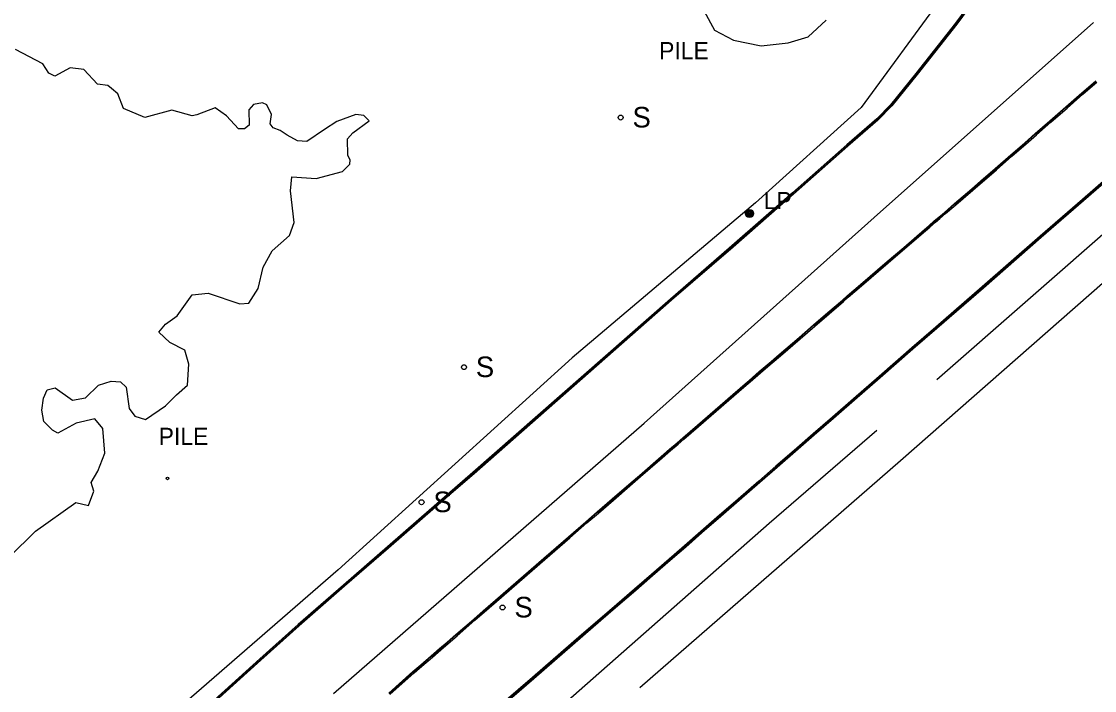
# Model space of a CAD drawing. Extents: x 368532 to 392481, y 10654822 to 10676899.
# Drawn here: x 374954.4 to 375267.5, y 10671450.4 to 10671645.4 of the extents above; entities that cross this region are included whole.
import ezdxf

# ---------------------------------------------------------------- set-up
doc = ezdxf.new("R2010")
doc.units = 0
for name, color, linetype in [('p_dtm stock pile', 7, 'Continuous'), ('p_road - paved curb', 7, 'Continuous'), ('p_road paint stripe', 7, 'Continuous'), ('p_structure constr area', 7, 'Continuous'), ('p_structure sign', 7, 'Continuous'), ('p_structure unidentified', 7, 'Continuous'), ('p_utility general pole', 7, 'Continuous')]:
    doc.layers.add(name, color=color, linetype=linetype)

msp = doc.modelspace()

# ---------------------------------------------------------------- linework, layer by layer
at = {"layer": 'p_dtm stock pile'}
for p, q in [((375153.57, 10671648.41), (375156.63, 10671642.92)), ((375183.98, 10671640.97), (375189.16, 10671645.76)), ((375156.63, 10671642.92), (375162.14, 10671639.95)), ((375162.14, 10671639.95), (375170.22, 10671638.28)), ((375170.22, 10671638.28), (375178.12, 10671639.16)), ((375178.12, 10671639.16), (375183.98, 10671640.97)), ((374960.66, 10671633.09), (374952.73, 10671637.29)), ((374962.37, 10671630.33), (374960.66, 10671633.09)), ((374964.16, 10671629.44), (374962.37, 10671630.33)), ((374968.6, 10671631.94), (374964.16, 10671629.44)), ((374972.6, 10671631.42), (374968.6, 10671631.94)), ((374976.6, 10671627.18), (374972.6, 10671631.42)), ((374979.6, 10671626.74), (374976.6, 10671627.18)), ((374980.74, 10671625.87), (374979.6, 10671626.74)), ((374982.55, 10671624.3), (374980.74, 10671625.87)), ((374984.22, 10671620.07), (374982.55, 10671624.3)), ((374990.45, 10671617.45), (374984.22, 10671620.07)), ((375010.95, 10671620.2), (375005.61, 10671618.21)), ((375014.27, 10671617.88), (375010.95, 10671620.2)), ((375022.08, 10671621.18), (375020.73, 10671619.68)), ((375024.72, 10671621.67), (375022.08, 10671621.18)), ((375026.04, 10671621.08), (375024.72, 10671621.67)), ((375027.37, 10671618.31), (375026.04, 10671621.08)), ((374998.25, 10671619.53), (374990.45, 10671617.45)), ((375004.18, 10671617.9), (374998.25, 10671619.53)), ((375005.61, 10671618.21), (375004.18, 10671617.9)), ((375017.76, 10671614.14), (375014.27, 10671617.88)), ((375020.73, 10671619.68), (375020.81, 10671615.16)), ((375027.03, 10671615.61), (375027.37, 10671618.31)), ((375051.94, 10671618.32), (375046.43, 10671616.25)), ((375054.34, 10671618.01), (375051.94, 10671618.32)), ((375055.85, 10671616.48), (375054.34, 10671618.01)), ((375019.54, 10671614.15), (375017.76, 10671614.14)), ((375020.81, 10671615.16), (375019.54, 10671614.15)), ((375027.86, 10671614.39), (375027.03, 10671615.61)), ((375029.94, 10671613.64), (375027.86, 10671614.39)), ((375042.79, 10671613.91), (375037.71, 10671610.42)), ((375046.43, 10671616.25), (375042.79, 10671613.91)), ((375051.07, 10671612.95), (375055.85, 10671616.48)), ((375031.95, 10671612.24), (375029.94, 10671613.64)), ((375034.92, 10671610.66), (375031.95, 10671612.24)), ((375037.71, 10671610.42), (375034.92, 10671610.66)), ((375049.59, 10671611.18), (375051.07, 10671612.95)), ((375049.67, 10671606.33), (375049.59, 10671611.18)), ((375050.3, 10671605.07), (375049.67, 10671606.33)), ((375050.21, 10671603.81), (375050.3, 10671605.07)), ((375040.38, 10671599.65), (375048.13, 10671601.67)), ((375048.13, 10671601.67), (375050.21, 10671603.81)), ((375032.96, 10671596.02), (375033.29, 10671600.13)), ((375033.29, 10671600.13), (375040.38, 10671599.65)), ((375033.95, 10671586.77), (375032.96, 10671596.02)), ((375032.58, 10671583.01), (375033.95, 10671586.77)), ((375027.54, 10671578.54), (375032.58, 10671583.01)), ((375024.91, 10671573.77), (375027.54, 10671578.54)), ((375023.51, 10671567.59), (375024.91, 10671573.77)), ((375020.74, 10671563.32), (375023.51, 10671567.59)), ((374999.84, 10671559.64), (375004.26, 10671565.71)), ((375004.26, 10671565.71), (375008.9, 10671566.19)), ((375008.9, 10671566.19), (375018.17, 10671563.1)), ((375018.17, 10671563.1), (375020.74, 10671563.32)), ((374996.47, 10671557.17), (374999.84, 10671559.64)), ((374994.5, 10671554.83), (374996.47, 10671557.17)), ((374997.72, 10671551.81), (374994.5, 10671554.83)), ((375002.1, 10671549.62), (374997.72, 10671551.81)), ((375003.23, 10671545.48), (375002.1, 10671549.62)), ((375002.87, 10671539.35), (375003.23, 10671545.48)), ((374961.9, 10671538.05), (374964.27, 10671538.66)), ((374964.27, 10671538.66), (374969.35, 10671535.04)), ((374973.11, 10671535.72), (374976.93, 10671539.42)), ((374976.93, 10671539.42), (374980.6, 10671540.58)), ((374980.6, 10671540.58), (374983.32, 10671540.39)), ((374983.32, 10671540.39), (374984.98, 10671538.84)), ((374984.98, 10671538.84), (374985.81, 10671532.61)), ((374999.61, 10671536.61), (375002.87, 10671539.35)), ((374960.39, 10671532.13), (374960.88, 10671535.65)), ((374960.88, 10671535.65), (374961.9, 10671538.05)), ((374969.35, 10671535.04), (374973.11, 10671535.72)), ((374996.42, 10671533.32), (374999.61, 10671536.61)), ((374985.81, 10671532.61), (374987.47, 10671530.35)), ((374990.6, 10671529.41), (374996.42, 10671533.32)), ((374960.96, 10671528.81), (374960.39, 10671532.13)), ((374975.82, 10671529.55), (374970.4, 10671528.35)), ((374978.16, 10671526.8), (374975.82, 10671529.55)), ((374987.47, 10671530.35), (374990.6, 10671529.41)), ((374963.46, 10671526.25), (374960.96, 10671528.81)), ((374965.04, 10671525.44), (374963.46, 10671526.25)), ((374970.4, 10671528.35), (374965.04, 10671525.44)), ((374978.77, 10671519.6), (374978.16, 10671526.8)), ((374976.73, 10671514.31), (374978.77, 10671519.6)), ((374974.8, 10671510.98), (374976.73, 10671514.31)), ((374975.57, 10671508.54), (374974.8, 10671510.98)), ((374973.99, 10671504.34), (374975.57, 10671508.54)), ((374958.54, 10671496.83), (374970.3, 10671505.21)), ((374970.3, 10671505.21), (374973.99, 10671504.34)), ((374950.95, 10671489.35), (374958.54, 10671496.83))]:
    msp.add_line(p, q, dxfattribs=at)
at = {"layer": 'p_road - paved curb'}
for p, q in [((375232.19, 10671652.07), (375226.87, 10671644.93)), ((375232.48, 10671651.88), (375227.15, 10671644.72)), ((375232.6, 10671651.79), (375227.27, 10671644.63)), ((375226.87, 10671644.93), (375215.31, 10671630.29)), ((375227.15, 10671644.72), (375215.58, 10671630.07)), ((375227.27, 10671644.63), (375215.7, 10671629.98)), ((375215.31, 10671630.29), (375207.93, 10671621.15)), ((375215.58, 10671630.07), (375208.2, 10671620.92)), ((375215.7, 10671629.98), (375208.31, 10671620.82)), ((375263.75, 10671624.57), (375267.82, 10671628.13)), ((375263.85, 10671624.46), (375267.92, 10671628.02)), ((375264.08, 10671624.19), (375268.15, 10671627.75)), ((375259.13, 10671620.54), (375263.75, 10671624.57)), ((375259.23, 10671620.43), (375263.85, 10671624.46)), ((375259.46, 10671620.16), (375264.08, 10671624.19)), ((375207.93, 10671621.15), (375203.95, 10671617.01)), ((375208.2, 10671620.92), (375204.19, 10671616.76)), ((375208.31, 10671620.82), (375204.29, 10671616.65)), ((375254.39, 10671616.4), (375259.13, 10671620.54)), ((375254.49, 10671616.29), (375259.23, 10671620.43)), ((375254.72, 10671616.02), (375259.46, 10671620.16)), ((375203.95, 10671617.01), (375195.2, 10671609.41)), ((375204.19, 10671616.76), (375195.43, 10671609.14)), ((375204.29, 10671616.65), (375195.53, 10671609.03)), ((375250.18, 10671612.75), (375254.39, 10671616.4)), ((375250.28, 10671612.64), (375254.49, 10671616.29)), ((375250.51, 10671612.37), (375254.72, 10671616.02)), ((375247.13, 10671610.07), (375250.18, 10671612.75)), ((375247.23, 10671609.96), (375250.28, 10671612.64)), ((375247.46, 10671609.69), (375250.51, 10671612.37)), ((375195.2, 10671609.41), (375179.32, 10671595.47)), ((375195.43, 10671609.14), (375179.55, 10671595.2)), ((375195.53, 10671609.03), (375179.65, 10671595.09)), ((375243.05, 10671606.52), (375247.13, 10671610.07)), ((375243.15, 10671606.41), (375247.23, 10671609.96)), ((375243.38, 10671606.14), (375247.46, 10671609.69)), ((375238.53, 10671602.56), (375243.05, 10671606.52)), ((375238.63, 10671602.45), (375243.15, 10671606.41)), ((375238.86, 10671602.18), (375243.38, 10671606.14)), ((375234.35, 10671598.96), (375238.53, 10671602.56)), ((375234.45, 10671598.85), (375238.63, 10671602.45)), ((375234.68, 10671598.58), (375238.86, 10671602.18)), ((375274.72, 10671602.92), (375263.92, 10671593.47)), ((375274.95, 10671602.65), (375264.15, 10671593.2)), ((375275.05, 10671602.54), (375264.25, 10671593.09)), ((375231.63, 10671596.62), (375234.35, 10671598.96)), ((375231.73, 10671596.51), (375234.45, 10671598.85)), ((375231.96, 10671596.24), (375234.68, 10671598.58)), ((375179.32, 10671595.47), (375161.7, 10671580)), ((375179.55, 10671595.2), (375161.93, 10671579.73)), ((375179.65, 10671595.09), (375162.03, 10671579.62)), ((375226.65, 10671592.34), (375231.63, 10671596.62)), ((375226.75, 10671592.23), (375231.73, 10671596.51)), ((375226.98, 10671591.96), (375231.96, 10671596.24)), ((375223.67, 10671589.77), (375226.65, 10671592.34)), ((375223.77, 10671589.66), (375226.75, 10671592.23)), ((375224, 10671589.39), (375226.98, 10671591.96)), ((375263.92, 10671593.47), (375251.62, 10671582.81)), ((375264.15, 10671593.2), (375251.85, 10671582.54)), ((375264.25, 10671593.09), (375251.95, 10671582.43)), ((375222.06, 10671588.39), (375223.67, 10671589.77)), ((375222.16, 10671588.28), (375223.77, 10671589.66)), ((375222.39, 10671588.01), (375224, 10671589.39)), ((375217.83, 10671584.76), (375219.09, 10671585.83)), ((375217.93, 10671584.65), (375219.19, 10671585.72)), ((375219.09, 10671585.83), (375220.73, 10671587.25)), ((375219.19, 10671585.72), (375220.83, 10671587.14)), ((375219.42, 10671585.45), (375221.06, 10671586.87)), ((375220.73, 10671587.25), (375222.06, 10671588.39)), ((375220.83, 10671587.14), (375222.16, 10671588.28)), ((375221.06, 10671586.87), (375222.39, 10671588.01)), ((375211.81, 10671579.57), (375217.83, 10671584.76)), ((375211.91, 10671579.46), (375217.93, 10671584.65)), ((375212.14, 10671579.19), (375218.16, 10671584.38)), ((375218.16, 10671584.38), (375219.42, 10671585.45)), ((375251.62, 10671582.81), (375234.71, 10671568.09)), ((375251.85, 10671582.54), (375234.94, 10671567.82)), ((375251.95, 10671582.43), (375235.04, 10671567.71)), ((375161.7, 10671580), (375143.78, 10671564.51)), ((375161.93, 10671579.73), (375144.01, 10671564.24)), ((375162.03, 10671579.62), (375144.11, 10671564.13)), ((375206.96, 10671575.4), (375211.81, 10671579.57)), ((375207.06, 10671575.29), (375211.91, 10671579.46)), ((375207.29, 10671575.02), (375212.14, 10671579.19)), ((375199.18, 10671568.71), (375206.96, 10671575.4)), ((375199.28, 10671568.6), (375207.06, 10671575.29)), ((375199.51, 10671568.33), (375207.29, 10671575.02)), ((375195.3, 10671565.39), (375199.18, 10671568.71)), ((375195.4, 10671565.28), (375199.28, 10671568.6)), ((375195.63, 10671565.01), (375199.51, 10671568.33)), ((375234.71, 10671568.09), (375221.17, 10671556.3)), ((375234.94, 10671567.82), (375221.4, 10671556.03)), ((375235.04, 10671567.71), (375221.5, 10671555.92)), ((375143.78, 10671564.51), (375086.13, 10671513.95)), ((375144.01, 10671564.24), (375086.36, 10671513.68)), ((375144.11, 10671564.13), (375086.46, 10671513.57)), ((375189.68, 10671560.55), (375193.91, 10671564.19)), ((375189.78, 10671560.44), (375194.01, 10671564.08)), ((375190.01, 10671560.17), (375194.24, 10671563.81)), ((375193.91, 10671564.19), (375195.3, 10671565.39)), ((375194.01, 10671564.08), (375195.4, 10671565.28)), ((375194.24, 10671563.81), (375195.63, 10671565.01)), ((375185.52, 10671556.97), (375189.68, 10671560.55)), ((375185.62, 10671556.86), (375189.78, 10671560.44)), ((375185.85, 10671556.59), (375190.01, 10671560.17)), ((375181.28, 10671553.32), (375185.52, 10671556.97)), ((375181.38, 10671553.21), (375185.62, 10671556.86)), ((375181.61, 10671552.94), (375185.85, 10671556.59)), ((375221.17, 10671556.3), (375214.18, 10671550.23)), ((375221.4, 10671556.03), (375214.41, 10671549.96)), ((375221.5, 10671555.92), (375214.51, 10671549.85)), ((375175.5, 10671548.35), (375181.28, 10671553.32)), ((375175.6, 10671548.24), (375181.38, 10671553.21)), ((375175.83, 10671547.97), (375181.61, 10671552.94)), ((375173.09, 10671546.27), (375175.5, 10671548.35)), ((375173.19, 10671546.16), (375175.6, 10671548.24)), ((375214.18, 10671550.23), (375210.19, 10671546.76)), ((375214.41, 10671549.96), (375210.42, 10671546.49)), ((375214.51, 10671549.85), (375210.52, 10671546.38)), ((375169.68, 10671543.34), (375173.09, 10671546.27)), ((375169.78, 10671543.23), (375173.19, 10671546.16)), ((375170.01, 10671542.96), (375173.42, 10671545.89)), ((375173.42, 10671545.89), (375175.83, 10671547.97)), ((375210.19, 10671546.76), (375203.87, 10671541.25)), ((375210.42, 10671546.49), (375204.1, 10671540.98)), ((375210.52, 10671546.38), (375204.2, 10671540.87)), ((375166.71, 10671540.79), (375169.68, 10671543.34)), ((375166.81, 10671540.68), (375169.78, 10671543.23)), ((375167.04, 10671540.41), (375170.01, 10671542.96)), ((375161.94, 10671536.65), (375165.54, 10671539.79)), ((375162.04, 10671536.54), (375165.64, 10671539.68)), ((375162.27, 10671536.27), (375165.87, 10671539.41)), ((375165.54, 10671539.79), (375166.71, 10671540.79)), ((375165.64, 10671539.68), (375166.81, 10671540.68)), ((375165.87, 10671539.41), (375167.04, 10671540.41)), ((375203.87, 10671541.25), (375197.89, 10671536.06)), ((375204.1, 10671540.98), (375198.12, 10671535.79)), ((375204.2, 10671540.87), (375198.22, 10671535.68)), ((375151.61, 10671527.72), (375161.94, 10671536.65)), ((375151.71, 10671527.61), (375162.04, 10671536.54)), ((375151.94, 10671527.34), (375162.27, 10671536.27)), ((375197.89, 10671536.06), (375191, 10671530.07)), ((375198.12, 10671535.79), (375191.23, 10671529.8)), ((375198.22, 10671535.68), (375191.33, 10671529.69)), ((375191, 10671530.07), (375185.4, 10671525.21)), ((375191.23, 10671529.8), (375185.63, 10671524.94)), ((375191.33, 10671529.69), (375185.73, 10671524.83)), ((375147.36, 10671524.05), (375151.61, 10671527.72)), ((375147.46, 10671523.94), (375151.71, 10671527.61)), ((375147.69, 10671523.67), (375151.94, 10671527.34)), ((375145.67, 10671522.58), (375147.36, 10671524.05)), ((375145.77, 10671522.47), (375147.46, 10671523.94)), ((375146, 10671522.2), (375147.69, 10671523.67)), ((375185.4, 10671525.21), (375180.64, 10671521.07)), ((375185.63, 10671524.94), (375180.87, 10671520.8)), ((375185.73, 10671524.83), (375180.97, 10671520.69)), ((375141.05, 10671518.59), (375143.48, 10671520.7)), ((375141.15, 10671518.48), (375143.58, 10671520.59)), ((375141.38, 10671518.21), (375143.81, 10671520.32)), ((375143.48, 10671520.7), (375145.67, 10671522.58)), ((375143.58, 10671520.59), (375145.77, 10671522.47)), ((375143.81, 10671520.32), (375146, 10671522.2)), ((375180.64, 10671521.07), (375174.51, 10671515.74)), ((375180.87, 10671520.8), (375174.74, 10671515.47)), ((375180.97, 10671520.69), (375174.84, 10671515.36)), ((375134.7, 10671513.1), (375141.05, 10671518.59)), ((375134.8, 10671512.99), (375141.15, 10671518.48)), ((375135.03, 10671512.72), (375141.38, 10671518.21)), ((375086.13, 10671513.95), (375078.65, 10671507.47)), ((375086.36, 10671513.68), (375078.88, 10671507.2)), ((375086.46, 10671513.57), (375078.98, 10671507.09)), ((375174.51, 10671515.74), (375169.51, 10671511.37)), ((375174.74, 10671515.47), (375169.74, 10671511.1)), ((375174.84, 10671515.36), (375169.84, 10671510.99)), ((375126.8, 10671506.26), (375132.34, 10671511.06)), ((375126.9, 10671506.15), (375132.44, 10671510.95)), ((375127.13, 10671505.88), (375132.67, 10671510.68)), ((375132.34, 10671511.06), (375134.7, 10671513.1)), ((375132.44, 10671510.95), (375134.8, 10671512.99)), ((375132.67, 10671510.68), (375135.03, 10671512.72)), ((375169.51, 10671511.37), (375163.5, 10671506.17)), ((375169.74, 10671511.1), (375163.73, 10671505.9)), ((375169.84, 10671510.99), (375163.83, 10671505.79)), ((375078.65, 10671507.47), (375070.31, 10671500.22)), ((375078.88, 10671507.2), (375070.54, 10671499.95)), ((375078.98, 10671507.09), (375070.64, 10671499.84)), ((375122.4, 10671502.44), (375126.8, 10671506.26)), ((375122.5, 10671502.33), (375126.9, 10671506.15)), ((375122.73, 10671502.06), (375127.13, 10671505.88)), ((375163.5, 10671506.17), (375158.08, 10671501.46)), ((375163.73, 10671505.9), (375158.31, 10671501.19)), ((375163.83, 10671505.79), (375158.41, 10671501.08)), ((375119.08, 10671499.6), (375122.4, 10671502.44)), ((375119.18, 10671499.49), (375122.5, 10671502.33)), ((375119.41, 10671499.22), (375122.73, 10671502.06)), ((375158.08, 10671501.46), (375152.59, 10671496.69)), ((375158.31, 10671501.19), (375152.82, 10671496.42)), ((375158.41, 10671501.08), (375152.92, 10671496.31)), ((375070.31, 10671500.22), (375061.18, 10671492.26)), ((375070.54, 10671499.95), (375061.41, 10671491.99)), ((375070.64, 10671499.84), (375061.51, 10671491.88)), ((375114.03, 10671495.22), (375119.08, 10671499.6)), ((375114.13, 10671495.11), (375119.18, 10671499.49)), ((375114.36, 10671494.84), (375119.41, 10671499.22)), ((375106.8, 10671488.93), (375114.03, 10671495.22)), ((375106.9, 10671488.82), (375114.13, 10671495.11)), ((375107.13, 10671488.55), (375114.36, 10671494.84)), ((375152.59, 10671496.69), (375147.87, 10671492.59)), ((375152.82, 10671496.42), (375148.1, 10671492.32)), ((375152.92, 10671496.31), (375148.2, 10671492.21)), ((375061.18, 10671492.26), (375048.35, 10671481.13)), ((375061.41, 10671491.99), (375048.58, 10671480.86)), ((375061.51, 10671491.88), (375048.68, 10671480.75)), ((375147.87, 10671492.59), (375143.39, 10671488.68)), ((375148.1, 10671492.32), (375143.62, 10671488.41)), ((375148.2, 10671492.21), (375143.72, 10671488.3)), ((375097.15, 10671480.58), (375106.8, 10671488.93)), ((375097.25, 10671480.47), (375106.9, 10671488.82)), ((375097.48, 10671480.2), (375107.13, 10671488.55)), ((375143.39, 10671488.68), (375138.23, 10671484.2)), ((375143.62, 10671488.41), (375138.46, 10671483.93)), ((375143.72, 10671488.3), (375138.56, 10671483.82)), ((375138.23, 10671484.2), (375133.28, 10671479.92)), ((375138.46, 10671483.93), (375133.51, 10671479.65)), ((375138.56, 10671483.82), (375133.61, 10671479.54)), ((375048.35, 10671481.13), (375035.15, 10671469.58)), ((375048.58, 10671480.86), (375035.38, 10671469.31)), ((375048.68, 10671480.75), (375035.48, 10671469.2)), ((375094.15, 10671477.97), (375097.15, 10671480.58)), ((375094.25, 10671477.86), (375097.25, 10671480.47)), ((375094.48, 10671477.59), (375097.48, 10671480.2)), ((375133.28, 10671479.92), (375128.11, 10671475.44)), ((375133.51, 10671479.65), (375128.34, 10671475.17)), ((375133.61, 10671479.54), (375128.44, 10671475.06)), ((375089.13, 10671473.62), (375094.15, 10671477.97)), ((375089.23, 10671473.51), (375094.25, 10671477.86)), ((375089.46, 10671473.24), (375094.48, 10671477.59)), ((375086.47, 10671471.11), (375089.23, 10671473.51)), ((375086.7, 10671470.84), (375089.46, 10671473.24)), ((375128.11, 10671475.44), (375123.13, 10671471.19)), ((375128.34, 10671475.17), (375123.36, 10671470.92)), ((375128.44, 10671475.06), (375123.46, 10671470.81)), ((375081.29, 10671466.63), (375086.47, 10671471.11)), ((375081.52, 10671466.36), (375086.7, 10671470.84)), ((375123.13, 10671471.19), (375117.84, 10671466.59)), ((375123.36, 10671470.92), (375118.07, 10671466.32)), ((375123.46, 10671470.81), (375118.17, 10671466.21)), ((375035.15, 10671469.58), (375023.95, 10671459.63)), ((375035.38, 10671469.31), (375024.18, 10671459.37)), ((375035.48, 10671469.2), (375024.28, 10671459.26)), ((375078.71, 10671464.37), (375081.29, 10671466.63)), ((375076.53, 10671462.5), (375078.71, 10671464.37)), ((375076.76, 10671462.23), (375078.94, 10671464.1)), ((375078.94, 10671464.1), (375081.52, 10671466.36)), ((375117.84, 10671466.59), (375103.54, 10671454.21)), ((375118.07, 10671466.32), (375103.77, 10671453.94)), ((375118.17, 10671466.21), (375103.87, 10671453.83)), ((375071.01, 10671457.72), (375074.09, 10671460.38)), ((375074.09, 10671460.38), (375076.53, 10671462.5)), ((375074.32, 10671460.11), (375076.76, 10671462.23)), ((375023.95, 10671459.63), (375017.86, 10671454.11)), ((375024.18, 10671459.37), (375018.1, 10671453.85)), ((375024.28, 10671459.26), (375018.2, 10671453.74)), ((375068.75, 10671455.79), (375071.01, 10671457.72)), ((375068.98, 10671455.52), (375071.24, 10671457.45)), ((375071.24, 10671457.45), (375074.32, 10671460.11)), ((375017.86, 10671454.11), (375008.66, 10671445.79)), ((375061.66, 10671449.46), (375068.75, 10671455.79)), ((375061.89, 10671449.2), (375068.98, 10671455.52)), ((375103.54, 10671454.21), (375091, 10671443.37)), ((375018.1, 10671453.85), (375008.9, 10671445.53)), ((375018.2, 10671453.74), (375009, 10671445.42)), ((375103.77, 10671453.94), (375091.23, 10671443.1)), ((375103.87, 10671453.83), (375091.33, 10671442.99))]:
    msp.add_line(p, q, dxfattribs=at)
msp.add_lwpolyline([(375061.56, 10671449.57), (375068.65, 10671455.9), (375070.91, 10671457.83), (375073.99, 10671460.49), (375076.43, 10671462.61), (375078.61, 10671464.48), (375081.19, 10671466.74), (375086.37, 10671471.22), (375089.13, 10671473.62)], dxfattribs=at)
at = {"layer": 'p_road paint stripe'}
for p, q in [((375203.16, 10671588.27), (375267.13, 10671645.07)), ((375292.55, 10671603.2), (375221.46, 10671540.97)), ((375210.82, 10671517.43), (375299.79, 10671595.44)), ((375136.1, 10671528.32), (375203.16, 10671588.27)), ((375045.43, 10671449.54), (375136.1, 10671528.32)), ((375172.57, 10671499.21), (375204.01, 10671526.28)), ((375134.82, 10671451.22), (375210.82, 10671517.43)), ((375110.65, 10671444.68), (375172.57, 10671499.21))]:
    msp.add_line(p, q, dxfattribs=at)
at = {"layer": 'p_structure constr area'}
for p, q in [((375222.64, 10671652.08), (375199.41, 10671620.35)), ((375199.41, 10671620.35), (375168.52, 10671592.57)), ((375168.52, 10671592.57), (375115.11, 10671547.37)), ((375115.11, 10671547.37), (375046.78, 10671485.52)), ((375046.78, 10671485.52), (374954.9, 10671405.95))]:
    msp.add_line(p, q, dxfattribs=at)
at = {"layer": 'p_structure sign'}
for centre in [(375129.23, 10671617.4), (375083.52, 10671544.64), (375071.15, 10671505.26), (375094.78, 10671474.57)]:
    msp.add_circle(centre, 0.713, dxfattribs=at)
at = {"layer": 'p_structure unidentified'}
msp.add_circle((374997.02, 10671512.21), 0.375, dxfattribs=at)
at = {"layer": 'p_utility general pole'}
for radius in [1.19, 0.901, 0.608, 0.337, 0.12]:
    msp.add_circle((375166.82, 10671589.42), radius, dxfattribs=at)

# ---------------------------------------------------------------- texts
at = {"layer": 'p_dtm stock pile'}
for p in [(375138.59, 10671634.42), (374992.59, 10671521.97)]:
    msp.add_text(' PILE', height=5, dxfattribs=at).set_placement(p)
at = {"layer": 'p_structure sign'}
for p in [(375132.68, 10671614.51), (375086.98, 10671541.74), (375074.61, 10671502.37), (375098.24, 10671471.68)]:
    msp.add_text('S', height=6, dxfattribs=at).set_placement(p)
at = {"layer": 'p_utility general pole'}
msp.add_text('LP', height=5, dxfattribs=at).set_placement((375170.94, 10671590.71))

doc.saveas('drawing.dxf')
